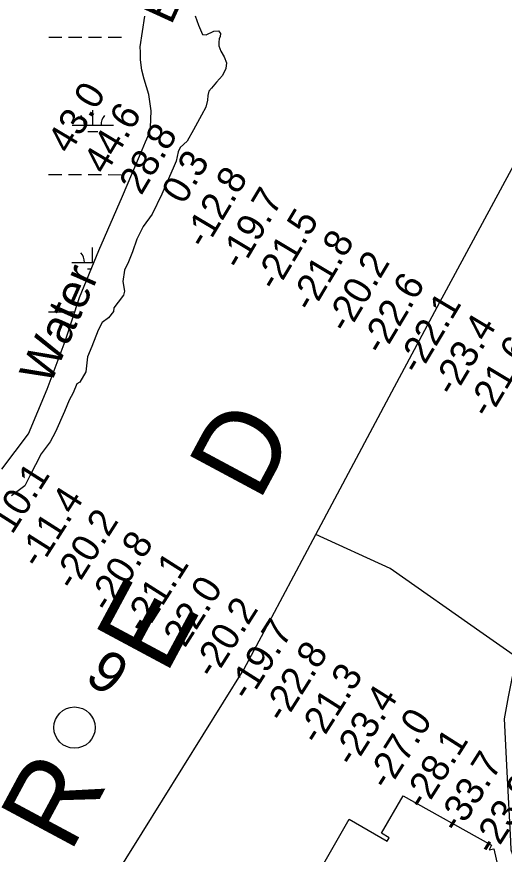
# Model space of a CAD drawing. Extents: x 3148686 to 3186545, y 916144 to 941516.
# Drawn here: x 3157813 to 3158993, y 924661 to 926690 of the extents above; entities that cross this region are included whole.
import ezdxf

# ---------------------------------------------------------------- set-up
doc = ezdxf.new("R2010")
doc.units = 0
for name, color, linetype in [('V-RIVR-EDGE', 7, 'Continuous'), ('V-RIVR-IDEN', 7, 'Continuous'), ('V-RIVR-MILE', 7, 'Continuous'), ('V-RIVR-RANG', 7, 'Continuous'), ('V-RRAP-RVMT', 7, 'Continuous'), ('V-SITE-VEGE', 7, 'Continuous'), ('V-TOPO-BNDY', 7, 'Continuous'), ('V-WETL-SWMP', 7, 'Continuous')]:
    doc.layers.add(name, color=color, linetype=linetype)

msp = doc.modelspace()

# ---------------------------------------------------------------- linework, layer by layer
at = {"layer": 'V-RIVR-EDGE'}
for points in [[(3158245.4, 926691.6), (3158253.2, 926669.6), (3158262.7, 926646.5), (3158271.6, 926646.1), (3158290.7, 926654.6), (3158301.4, 926655.3), (3158306.3, 926648.9), (3158305.9, 926642.1), (3158303.4, 926636.1), (3158302.7, 926628), (3158302.7, 926619.1), (3158307.6, 926606.3), (3158315.7, 926592.8), (3158320.7, 926577.9), (3158319.6, 926564.1), (3158311, 926547.4), (3158297.2, 926531.2), (3158284.7, 926517), (3158278, 926509.6), (3158276.2, 926498.6), (3158274.7, 926487.6), (3158271.1, 926471), (3158260.4, 926451.1), (3158240.8, 926415.4), (3158226.2, 926388.1), (3158208.8, 926372.9), (3158204.2, 926362.6), (3158199.5, 926339.6), (3158192, 926322.9), (3158177.4, 926289.6), (3158164.6, 926259.5), (3158141.4, 926211.4), (3158119.7, 926181.3), (3158104, 926151.2), (3158093.3, 926120), (3158083.7, 926095.9), (3158074.1, 926076.1), (3158070.4, 926048.4), (3158074.3, 926025), (3158071.8, 926015.1), (3158058.6, 925998.4), (3158048.6, 925984.3), (3158047.6, 925975.4), (3158035.1, 925959.9), (3158020.5, 925949.3), (3158010.2, 925930.8), (3157994.9, 925890.5), (3157984.9, 925865.7)], [(3157984.9, 925865.7), (3157980.2, 925829.1), (3157965.9, 925804.4), (3157958.5, 925800.1), (3157949.9, 925778.5), (3157940.3, 925761.2), (3157928.9, 925733.5), (3157907.5, 925683.9), (3157894.3, 925660.2), (3157872.3, 925631.2), (3157845.2, 925577.4), (3157832.7, 925553.6), (3157819.9, 925543.4), (3157800.7, 925529.3)]]:
    msp.add_lwpolyline(points, dxfattribs=at)
at = {"layer": 'V-RIVR-MILE'}
msp.add_circle((3157953.1, 924967.6), 50, dxfattribs=at)
at = {"layer": 'V-RRAP-RVMT'}
for p, q in [((3158696, 924712), (3158748.4, 924802.5)), ((3158748.4, 924802.5), (3158962.7, 924683.2)), ((3158553.1, 924633.1), (3158618.1, 924745.7)), ((3158618.1, 924745.7), (3158709.7, 924692.7)), ((3158714.4, 924701), (3158696, 924712)), ((3158709.7, 924692.7), (3158714.4, 924701)), ((3158962.7, 924683.2), (3158957.1, 924671.9)), ((3158957.1, 924671.9), (3158968.2, 924673.8)), ((3158968.2, 924673.8), (3159026.1, 924413.5))]:
    msp.add_line(p, q, dxfattribs=at)
at = {"layer": 'V-SITE-VEGE'}
for p, q in [((3158112.1, 926616.7), (3158123.4, 926691)), ((3158113.2, 926604), (3158112.1, 926616.7)), ((3158112.5, 926585.1), (3158113.2, 926604)), ((3158116.1, 926560.3), (3158112.5, 926585.1)), ((3158121.7, 926538.8), (3158116.1, 926560.3)), ((3158133, 926501.7), (3158121.7, 926538.8)), ((3158138.4, 926461.8), (3158133, 926501.7)), ((3158137.5, 926421.7), (3158138.4, 926461.8)), ((3158133.7, 926406.6), (3158137.5, 926421.7)), ((3158125.4, 926386.3), (3158133.7, 926406.6)), ((3158116.8, 926367.1), (3158125.4, 926386.3)), ((3158069.5, 926255.4), (3158116.8, 926367.1)), ((3158012, 926123), (3158069.5, 926255.4)), ((3157964.9, 926009.4), (3158012, 926123)), ((3157930.9, 925903.4), (3157964.9, 926009.4)), ((3157887.3, 925787.4), (3157930.9, 925903.4)), ((3157841.7, 925679.2), (3157887.3, 925787.4)), ((3157777, 925593.7), (3157841.7, 925679.2))]:
    msp.add_line(p, q, dxfattribs=at)
at = {"layer": 'V-TOPO-BNDY'}
for points in [[(3156122.4, 922098.2), (3156168.8, 922145.8), (3156428.7, 922411), (3156852.6, 922931.2), (3157254.5, 923382.8), (3157305.3, 923439.5), (3157317.3, 923453.1), (3157677.4, 924009.7), (3157746.6, 924116.6), (3157949.7, 924442.8), (3158078.5, 924650.3), (3158117.2, 924712.4), (3158363.3, 925108.2), (3158430.5, 925235.2), (3158537.2, 925435.5), (3158721.6, 925781.3), (3158837.1, 925997.9), (3159006.2, 926311.1), (3159280.9, 926819.7)], [(3160847.8, 924177.7), (3160641.8, 924139.1), (3160353.9, 924087.6), (3159860.3, 924136.3), (3159704.5, 924185.6), (3159392.9, 924289), (3159085.6, 924463), (3159034.9, 924602.9), (3159010.3, 924670.5), (3159009.3, 924692.2), (3159000.3, 924860.7), (3158993.7, 924989.2), (3159003.7, 925042.2), (3159022.8, 925138.1), (3158942.3, 925194.8), (3158717.5, 925353), (3158537.2, 925435.5)]]:
    msp.add_lwpolyline(points, dxfattribs=at)
at = {"layer": 'V-WETL-SWMP'}
for p, q in [((3157890.7, 926640), (3157922.7, 926640)), ((3157938.7, 926639.9), (3157970.7, 926639.9)), ((3157986.7, 926639.9), (3158018.7, 926639.9)), ((3158034.7, 926639.8), (3158066.7, 926639.8)), ((3157997.3, 926427.3), (3157997.4, 926463.3)), ((3157947.3, 926427.3), (3158047.3, 926427.2)), ((3157985.3, 926411.9), (3158009.3, 926411.8)), ((3157890.4, 926307.3), (3157922.4, 926307.3)), ((3157938.4, 926307.3), (3157970.4, 926307.2)), ((3157986.4, 926307.2), (3158018.4, 926307.2)), ((3158034.4, 926307.2), (3158066.4, 926307.1)), ((3157997, 926094.6), (3157997, 926130.6)), ((3157947, 926094.7), (3158000.2, 926094.6)), ((3157985, 926079.2), (3157993.8, 926079.2)), ((3157890, 925974.6), (3157922, 925974.6)), ((3157938, 925974.6), (3157953.8, 925974.6))]:
    msp.add_line(p, q, dxfattribs=at)
msp.add_lwpolyline([(3157777, 925593.7), (3157841.7, 925679.2), (3157887.3, 925787.4), (3157930.9, 925903.4), (3157964.9, 926009.4), (3158012, 926123), (3158069.5, 926255.4), (3158116.8, 926367.1), (3158125.4, 926386.3), (3158133.7, 926406.6), (3158137.5, 926421.7), (3158138.4, 926461.8), (3158133, 926501.7), (3158121.7, 926538.8), (3158116.1, 926560.3), (3158112.5, 926585.1), (3158113.2, 926604), (3158112.1, 926616.7), (3158123.4, 926691)], dxfattribs=at)
for centre, start, end in [((3157942.1, 926427.8), 359.1678, 40.7115), ((3158052.6, 926427.7), 139.1678, 180.7115), ((3157941.8, 926095.1), 359.1678, 40.7115)]:
    msp.add_arc(centre, 35.2, start, end, dxfattribs=at)

# ---------------------------------------------------------------- texts
at = {"layer": 'V-RIVR-IDEN'}
for s, height, rotation, p in [('Edge', 83, 65.4707, (3158187.3, 926667.8)), ('Water', 83, 66.0302, (3157893.5, 925794.5)), ('R    E    D', 200, 61.7774, (3157942.3, 924660.6)), ('9', 100, 323.3066, (3157974.4, 925083.9))]:
    msp.add_text(s, height=height, rotation=rotation, dxfattribs=at).set_placement(p)
at = {"layer": 'V-RIVR-RANG'}
for s, rotation, p in [('43.0', 59.1383, (3157941.3, 926354.7)), ('44.6', 59.1383, (3158027.8, 926304.5)), ('28.8', 59.1383, (3158114.7, 926255)), ('0.3', 59.1383, (3158217.7, 926232.4)), ('-12.8', 59.1383, (3158269.6, 926124.3)), ('-19.7', 59.1383, (3158355.6, 926073.2)), ('-21.5', 59.1383, (3158441.5, 926022.1)), ('-21.8', 59.1383, (3158527.5, 925971)), ('-20.2', 59.1383, (3158613.5, 925919.9)), ('-22.6', 59.1383, (3158698.5, 925867.2)), ('-22.1', 59.1383, (3158786.6, 925819.7)), ('-23.4', 59.1383, (3158871.4, 925766.6)), ('-21.6', 59.1383, (3158956.4, 925713.9)), ('10.1', 57.5683, (3157802.2, 925433.4)), ('-11.4', 57.5683, (3157867.7, 925349.9)), ('-20.2', 57.5683, (3157952.2, 925296.5)), ('-20.8', 57.5683, (3158036.8, 925243.1)), ('-21.1', 57.5683, (3158122.6, 925191.7)), ('-22.0', 57.5683, (3158204.3, 925133.8)), ('-20.2', 57.5683, (3158290.4, 925082.8)), ('-19.7', 57.5683, (3158374.9, 925029.4)), ('-22.8', 57.5683, (3158459.5, 924976)), ('-21.3', 57.5683, (3158544, 924922.6)), ('-23.4', 57.5683, (3158628.5, 924869.2)), ('-27.0', 57.5683, (3158711.5, 924813.3)), ('-28.1', 57.5683, (3158798.9, 924764.3)), ('-33.7', 57.5683, (3158882.2, 924708.9)), ('-23.9', 57.5683, (3158966.6, 924655.3))]:
    msp.add_text(s, height=67, rotation=rotation, dxfattribs=at).set_placement(p)

doc.saveas('drawing.dxf')
